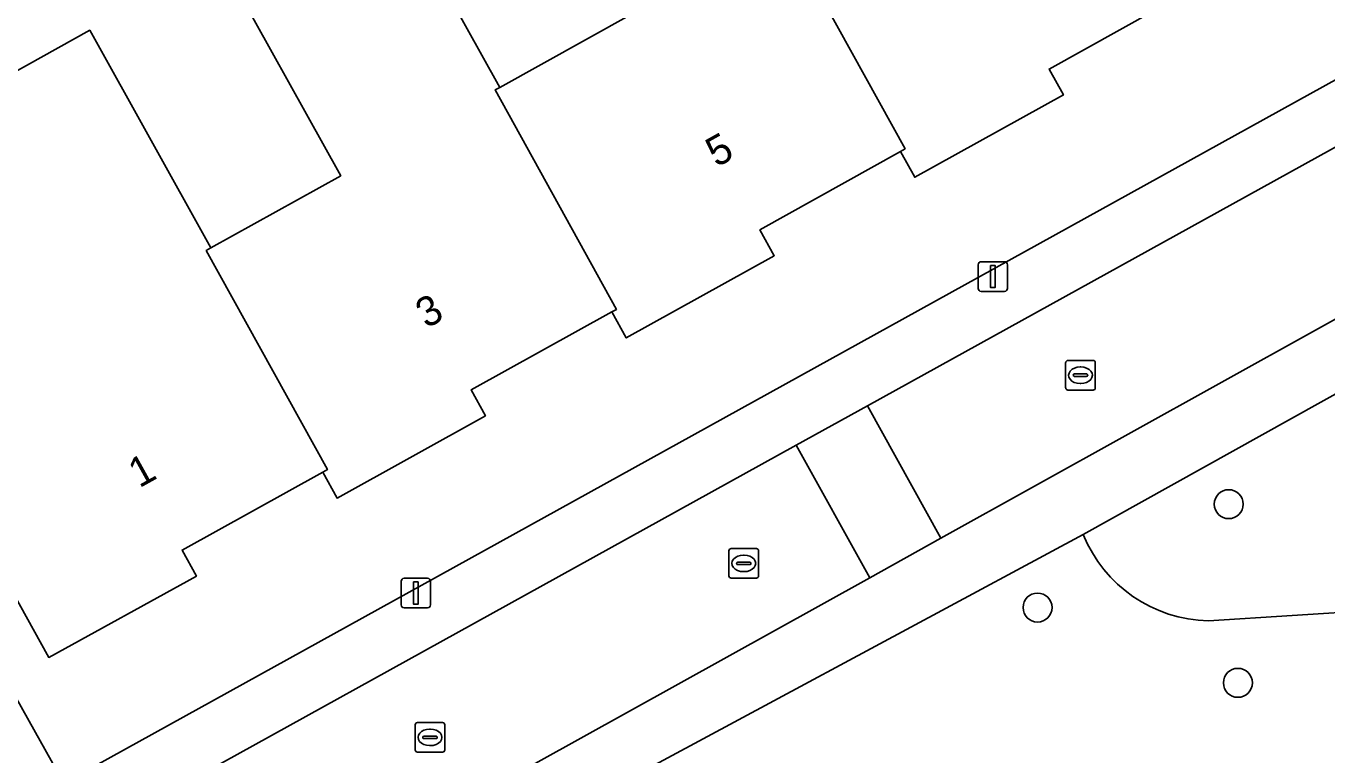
# Model space of a CAD drawing. Extents: x 159626 to 160723, y 388173 to 389416.
# Drawn here: x 160218.48 to 160262.39, y 388440.37 to 388464.98 of the extents above; entities that cross this region are included whole.
import ezdxf

# ---------------------------------------------------------------- set-up
doc = ezdxf.new("R2010")
doc.units = 0
for name, color, linetype in [('IMGEO_Boom', 7, 'Continuous'), ('IMGEO_Erf', 7, 'Continuous'), ('IMGEO_Groenvoorziening', 7, 'Continuous'), ('IMGEO_Kolk', 7, 'Continuous'), ('IMGEO_Lichtmast', 7, 'Continuous'), ('IMGEO_Pand', 7, 'Continuous'), ('IMGEO_Pand_nummerreeks', 7, 'Continuous'), ('IMGEO_Rijbaan_lokaal_open', 7, 'Continuous'), ('IMGEO_Voetpad_open', 7, 'Continuous')]:
    doc.layers.add(name, color=color, linetype=linetype)

msp = doc.modelspace()

# ---------------------------------------------------------------- linework, layer by layer
at = {"layer": 'IMGEO_Boom'}
for centre in [(160259.077, 388448.835), (160252.625, 388445.345), (160259.388, 388442.804)]:
    msp.add_circle(centre, 0.489, dxfattribs=at)
at = {"layer": 'IMGEO_Erf'}
for points in [[(160185.435, 388468.284), (160195.231, 388450.891), (160209.082, 388458.498), (160213.193, 388451.174), (160215.17, 388447.612), (160219.753, 388439.417), (160289.692, 388478.113)], [(160230.387, 388470.256), (160234.472, 388462.907), (160238.859, 388465.345)], [(160215.278, 388461.858), (160220.634, 388464.835), (160224.719, 388457.486), (160229.106, 388459.924), (160225.021, 388467.274)], [(160257.784, 388466.184), (160253.016, 388463.525), (160253.5, 388462.65), (160248.48, 388459.87), (160247.996, 388460.745), (160243.255, 388458.094), (160243.74, 388457.22), (160238.74, 388454.45), (160238.255, 388455.324), (160233.505, 388452.694), (160233.99, 388451.82), (160228.98, 388449.04), (160228.495, 388449.914), (160223.747, 388447.285), (160224.23, 388446.41), (160219.25, 388443.66), (160216.821, 388448.031)]]:
    msp.add_lwpolyline(points, dxfattribs=at)
at = {"layer": 'IMGEO_Groenvoorziening'}
for points in [[(160300.086, 388458.175), (160300.06, 388459.015), (160299.725, 388464.261), (160281.401, 388462.982), (160254.17, 388447.807)], [(160214.326, 388442.939), (160217.097, 388437.947), (160219.753, 388439.417), (160215.17, 388447.612), (160212.613, 388446.186), (160211.422, 388444.678)], [(160254.17, 388447.807), (160236.708, 388438.431), (160238.664, 388438.48), (160241.66, 388438.67), (160243.561, 388438.793), (160264.174, 388440.121), (160266.578, 388440.273), (160266.566, 388440.464), (160270.493, 388440.714), (160270.271, 388445.647)], [(160258.395, 388444.896), (160264.046, 388445.253), (160270.271, 388445.647), (160283.835, 388446.504), (160291.412, 388446.983)], [(160270.271, 388445.647), (160264.046, 388445.253), (160258.395, 388444.896)]]:
    msp.add_lwpolyline(points, dxfattribs=at)
msp.add_arc((160258.493, 388449.56), 4.665, 202.0696, 268.7972, dxfattribs=at)
msp.add_arc((160258.493, 388449.56), 4.665, 202.0696, 268.7972, dxfattribs=at)
at = {"layer": 'IMGEO_Kolk'}
for p, q in [((160253.649, 388453.689), (160254.501, 388453.689)), ((160253.574, 388452.763), (160253.574, 388453.615)), ((160253.833, 388453.183), (160253.833, 388453.195)), ((160253.876, 388453.232), (160254.274, 388453.232)), ((160254.062, 388453.469), (160254.087, 388453.469)), ((160254.317, 388453.195), (160254.317, 388453.183)), ((160254.575, 388453.615), (160254.575, 388452.763)), ((160254.271, 388453.146), (160253.873, 388453.146)), ((160254.085, 388452.909), (160254.06, 388452.909)), ((160254.501, 388452.689), (160253.649, 388452.689)), ((160242.209, 388446.411), (160242.209, 388447.263)), ((160242.284, 388447.337), (160243.136, 388447.337)), ((160242.697, 388447.117), (160242.722, 388447.117)), ((160243.21, 388447.263), (160243.21, 388446.411)), ((160242.468, 388446.831), (160242.468, 388446.843)), ((160242.906, 388446.794), (160242.508, 388446.794)), ((160242.511, 388446.88), (160242.909, 388446.88)), ((160242.952, 388446.843), (160242.952, 388446.831)), ((160243.136, 388446.337), (160242.284, 388446.337)), ((160242.72, 388446.557), (160242.695, 388446.557)), ((160231.617, 388440.537), (160231.617, 388441.389)), ((160231.692, 388441.463), (160232.544, 388441.463)), ((160232.618, 388441.389), (160232.618, 388440.537)), ((160231.876, 388440.957), (160231.876, 388440.969)), ((160232.314, 388440.92), (160231.916, 388440.92)), ((160231.919, 388441.006), (160232.317, 388441.006)), ((160232.105, 388441.243), (160232.13, 388441.243)), ((160232.36, 388440.969), (160232.36, 388440.957)), ((160232.544, 388440.463), (160231.692, 388440.463)), ((160232.128, 388440.683), (160232.103, 388440.683))]:
    msp.add_line(p, q, dxfattribs=at)
for points in [[(160253.649, 388453.689), (160254.501, 388453.689)], [(160253.574, 388452.763), (160253.574, 388453.615)], [(160254.575, 388453.615), (160254.575, 388452.763)], [(160254.501, 388452.689), (160253.649, 388452.689)], [(160242.209, 388446.411), (160242.209, 388447.263)], [(160242.284, 388447.337), (160243.136, 388447.337)], [(160243.21, 388447.263), (160243.21, 388446.411)], [(160243.136, 388446.337), (160242.284, 388446.337)], [(160231.617, 388440.537), (160231.617, 388441.389)], [(160231.692, 388441.463), (160232.544, 388441.463)], [(160232.618, 388441.389), (160232.618, 388440.537)], [(160232.544, 388440.463), (160231.692, 388440.463)]]:
    msp.add_lwpolyline(points, dxfattribs=at)
for centre, radius, start, end in [((160253.651, 388453.613), 0.0765, 91.552, 178.448), ((160253.651, 388453.613), 0.0765, 91.552, 178.448), ((160254.499, 388453.613), 0.0765, 1.552, 88.448), ((160254.499, 388453.613), 0.0765, 1.552, 88.448), ((160253.873, 388453.192), 0.0403, 85.8775, 175.7526), ((160253.87, 388453.182), 0.0366, 178.938, 274.7102), ((160254.274, 388453.189), 0.043, 264.8664, 352.4533), ((160254.278, 388453.194), 0.0386, 1.7309, 96.639), ((160253.651, 388452.765), 0.0765, 181.552, 268.448), ((160253.651, 388452.765), 0.0765, 181.552, 268.448), ((160254.499, 388452.765), 0.0765, 271.552, 358.448), ((160254.499, 388452.765), 0.0765, 271.552, 358.448), ((160242.286, 388447.261), 0.0765, 91.552, 178.448), ((160242.286, 388447.261), 0.0765, 91.552, 178.448), ((160243.134, 388447.261), 0.0765, 1.552, 88.448), ((160243.134, 388447.261), 0.0765, 1.552, 88.448), ((160242.508, 388446.84), 0.0403, 85.8775, 175.7526), ((160242.505, 388446.83), 0.0366, 178.938, 274.7102), ((160242.909, 388446.837), 0.043, 264.8664, 352.4533), ((160242.913, 388446.842), 0.0386, 1.7309, 96.639), ((160242.286, 388446.413), 0.0765, 181.552, 268.448), ((160242.286, 388446.413), 0.0765, 181.552, 268.448), ((160243.134, 388446.413), 0.0765, 271.552, 358.448), ((160243.134, 388446.413), 0.0765, 271.552, 358.448), ((160231.694, 388441.387), 0.0765, 91.552, 178.448), ((160231.694, 388441.387), 0.0765, 91.552, 178.448), ((160232.542, 388441.387), 0.0765, 1.552, 88.448), ((160232.542, 388441.387), 0.0765, 1.552, 88.448), ((160231.916, 388440.966), 0.0403, 85.8775, 175.7526), ((160231.913, 388440.956), 0.0366, 178.938, 274.7102), ((160232.317, 388440.963), 0.043, 264.8664, 352.4533), ((160232.321, 388440.968), 0.0386, 1.7309, 96.639), ((160231.694, 388440.539), 0.0765, 181.552, 268.448), ((160231.694, 388440.539), 0.0765, 181.552, 268.448), ((160232.542, 388440.539), 0.0765, 271.552, 358.448), ((160232.542, 388440.539), 0.0765, 271.552, 358.448)]:
    msp.add_arc(centre, radius, start, end, dxfattribs=at)
for centre, major_axis, ratio, start_param, end_param in [((160254.061, 388453.189), (-0.387, 0.002), 0.722429, 4.712389, 7.853982), ((160254.086, 388453.189), (-0.39, 0.002), 0.717154, 1.570796, 4.712389), ((160242.696, 388446.837), (-0.387, 0.002), 0.722429, 4.712389, 7.853982), ((160242.721, 388446.837), (-0.39, 0.002), 0.717154, 1.570796, 4.712389), ((160232.104, 388440.963), (-0.387, 0.002), 0.722429, 4.712389, 7.853982), ((160232.129, 388440.963), (-0.39, 0.002), 0.717154, 1.570796, 4.712389)]:
    msp.add_ellipse(centre, major_axis=major_axis, ratio=ratio, start_param=start_param, end_param=end_param, dxfattribs=at)
at = {"layer": 'IMGEO_Lichtmast'}
for p, q in [((160250.62, 388456.12), (160250.62, 388456.92)), ((160250.62, 388456.92), (160250.62, 388456.12)), ((160250.72, 388457.02), (160251.51, 388457.02)), ((160251.51, 388457.02), (160250.72, 388457.02)), ((160251.61, 388456.92), (160251.61, 388456.12)), ((160251.61, 388456.12), (160251.61, 388456.92)), ((160251.51, 388456.02), (160250.72, 388456.02)), ((160250.72, 388456.02), (160251.51, 388456.02)), ((160231.144, 388445.434), (160231.144, 388446.234)), ((160231.144, 388446.234), (160231.144, 388445.434)), ((160231.244, 388446.334), (160232.034, 388446.334)), ((160232.034, 388446.334), (160231.244, 388446.334)), ((160232.134, 388446.234), (160232.134, 388445.434)), ((160232.134, 388445.434), (160232.134, 388446.234)), ((160232.034, 388445.334), (160231.244, 388445.334)), ((160231.244, 388445.334), (160232.034, 388445.334))]:
    msp.add_line(p, q, dxfattribs=at)
for points in [[(160251.04, 388456.895), (160251.19, 388456.895), (160251.19, 388456.145), (160251.04, 388456.145), (160251.04, 388456.895)], [(160231.564, 388446.209), (160231.714, 388446.209), (160231.714, 388445.459), (160231.564, 388445.459), (160231.564, 388446.209)]]:
    msp.add_lwpolyline(points, dxfattribs=at)
for centre, start, end in [((160250.72, 388456.92), 90, 180), ((160250.72, 388456.92), 90, 180), ((160251.51, 388456.92), 0, 90), ((160251.51, 388456.92), 360, 90), ((160250.72, 388456.12), 180, 270), ((160250.72, 388456.12), 180, 270), ((160251.51, 388456.12), 270, 0), ((160251.51, 388456.12), 270, 0), ((160231.244, 388446.234), 90, 180), ((160231.244, 388446.234), 90, 180), ((160232.034, 388446.234), 0, 90), ((160232.034, 388446.234), 360, 90), ((160231.244, 388445.434), 180, 270), ((160231.244, 388445.434), 180, 270), ((160232.034, 388445.434), 270, 0), ((160232.034, 388445.434), 270, 0)]:
    msp.add_arc(centre, 0.1, start, end, dxfattribs=at)
at = {"layer": 'IMGEO_Pand'}
for points in [[(160257.784, 388466.184), (160257.941, 388466.272), (160253.819, 388473.662), (160253.976, 388473.749), (160249.896, 388481.089), (160244.522, 388478.102), (160248.602, 388470.761), (160244.215, 388468.323), (160244.058, 388468.236), (160248.153, 388460.833), (160247.996, 388460.745), (160248.48, 388459.87), (160253.5, 388462.65), (160253.016, 388463.525)], [(160244.058, 388468.236), (160244.215, 388468.323), (160240.135, 388475.663), (160238.107, 388474.536), (160235.666, 388473.179), (160234.778, 388472.686), (160238.859, 388465.345), (160234.472, 388462.907), (160234.315, 388462.82), (160238.412, 388455.411), (160238.255, 388455.324), (160238.74, 388454.45), (160243.74, 388457.22), (160243.255, 388458.094), (160247.996, 388460.745), (160248.153, 388460.833)], [(160228.495, 388449.914), (160228.98, 388449.04), (160233.99, 388451.82), (160233.505, 388452.694), (160238.255, 388455.324), (160238.412, 388455.411), (160234.315, 388462.82), (160234.472, 388462.907), (160230.387, 388470.256), (160225.021, 388467.274), (160229.106, 388459.924), (160224.719, 388457.486), (160224.562, 388457.399), (160228.652, 388450.001)], [(160224.562, 388457.399), (160224.719, 388457.486), (160220.634, 388464.835), (160215.278, 388461.858), (160215.623, 388461.238), (160213.388, 388459.995), (160217.128, 388453.266), (160214.67, 388451.9), (160216.821, 388448.031), (160219.25, 388443.66), (160224.23, 388446.41), (160223.747, 388447.285), (160228.495, 388449.914), (160228.652, 388450.001)]]:
    msp.add_lwpolyline(points, close=True, dxfattribs=at)
at = {"layer": 'IMGEO_Rijbaan_lokaal_open'}
for points in [[(160249.362, 388447.687), (160280.981, 388465.243), (160303.248, 388466.634), (160302.93, 388471.729), (160279.625, 388470.268), (160246.88, 388452.157)], [(160249.362, 388447.687), (160246.88, 388452.157), (160244.475, 388450.826), (160246.959, 388446.352)], [(160246.959, 388446.352), (160244.475, 388450.826), (160214.209, 388434.086), (160215.12, 388420.001), (160215.394, 388415.648), (160220.428, 388415.979), (160219.445, 388431.075)]]:
    msp.add_lwpolyline(points, close=True, dxfattribs=at)
at = {"layer": 'IMGEO_Voetpad_open'}
msp.add_lwpolyline([(160289.692, 388478.113), (160219.753, 388439.417), (160217.097, 388437.947), (160215.352, 388436.982), (160212.141, 388435.205), (160212.18, 388435.059), (160212.8, 388425.299), (160213.461, 388414.898), (160215.426, 388415.047), (160215.394, 388415.648), (160215.12, 388420.001), (160214.209, 388434.086), (160244.475, 388450.826), (160246.88, 388452.157), (160279.625, 388470.268)], dxfattribs=at)
msp.add_lwpolyline([(160281.401, 388462.982), (160280.981, 388465.243), (160249.362, 388447.687), (160246.959, 388446.352), (160219.445, 388431.075), (160220.428, 388415.979), (160220.47, 388415.355), (160222.442, 388415.483), (160221.624, 388427.99), (160221.49, 388430.035), (160236.708, 388438.431), (160254.17, 388447.807)], close=True, dxfattribs=at)

# ---------------------------------------------------------------- texts
at = {"layer": 'IMGEO_Pand_nummerreeks'}
for s, rotation, p in [('5', 29.049, (160241.792, 388460.19)), ('3', 29.0484, (160231.998, 388454.75)), ('1', 29.049, (160222.303, 388449.367))]:
    msp.add_text(s, height=1, rotation=rotation, dxfattribs=at).set_placement(p)

doc.saveas('drawing.dxf')
